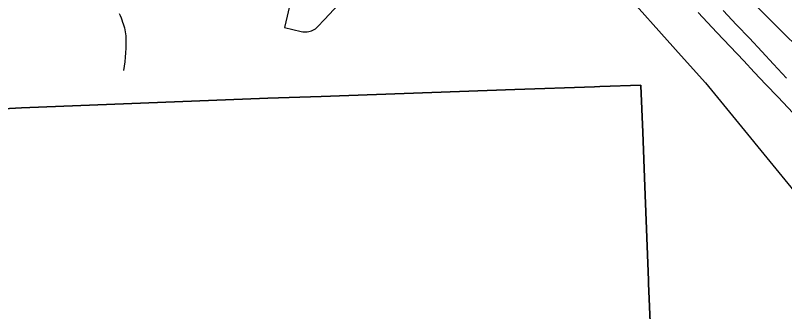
# Model space of a CAD drawing. Extents: x -2233 to 187241, y 4582 to 150524.
# Drawn here: x 89631 to 91854, y 57295 to 58152 of the extents above; entities that cross this region are included whole.
import ezdxf

# ---------------------------------------------------------------- set-up
doc = ezdxf.new("R2010")
doc.units = 0
for name, color, linetype in [('DV_X_Corp_Line', 7, 'Continuous'), ('GE_X_CL_2000', 7, 'Continuous'), ('RW_X_Fee_RW', 7, 'Continuous')]:
    doc.layers.add(name, color=color, linetype=linetype)

msp = doc.modelspace()

# ---------------------------------------------------------------- linework, layer by layer
at = {"layer": 'DV_X_Corp_Line'}
for p, q in [((91074.2, 57937.3), (90514.6, 57917.6)), ((91074.2, 57937.3), (90514.6, 57917.6)), ((90514.6, 57917.6), (91074.2, 57937.3)), ((90514.6, 57917.6), (91074.2, 57937.3)), ((91304.6, 57945.4), (91074.2, 57937.3)), ((91304.6, 57945.4), (91074.2, 57937.3)), ((91074.2, 57937.3), (91304.6, 57945.4)), ((91074.2, 57937.3), (91304.6, 57945.4)), ((91319.6, 57946), (91304.6, 57945.4)), ((91319.6, 57946), (91304.6, 57945.4)), ((91304.6, 57945.4), (91319.6, 57946)), ((91304.6, 57945.4), (91319.6, 57946)), ((91438.2, 57950.1), (91319.6, 57946)), ((91438.2, 57950.1), (91319.6, 57946)), ((91319.6, 57946), (91438.2, 57950.1)), ((91319.6, 57946), (91438.2, 57950.1)), ((91438.3, 57948.6), (91438.2, 57950.1)), ((91438.3, 57948.6), (91438.2, 57950.1)), ((91438.2, 57950.1), (91438.3, 57948.6)), ((91438.2, 57950.1), (91438.3, 57948.6)), ((91443.5, 57814.5), (91438.3, 57948.6)), ((91443.5, 57814.5), (91438.3, 57948.6)), ((91438.3, 57948.6), (91443.5, 57814.5)), ((91438.3, 57948.6), (91443.5, 57814.5)), ((90360.6, 57912.1), (89648.5, 57884.5)), ((90360.6, 57912.1), (89648.5, 57884.5)), ((89648.5, 57884.5), (90360.6, 57912.1)), ((89648.5, 57884.5), (90360.6, 57912.1)), ((90514.6, 57917.6), (90360.6, 57912.1)), ((90514.6, 57917.6), (90360.6, 57912.1)), ((90360.6, 57912.1), (90514.6, 57917.6)), ((90360.6, 57912.1), (90514.6, 57917.6)), ((89648.5, 57884.5), (89544.5, 57878.6)), ((89648.5, 57884.5), (89544.5, 57878.6)), ((89544.5, 57878.6), (89648.5, 57884.5)), ((89544.5, 57878.6), (89648.5, 57884.5)), ((91449.7, 57656.9), (91443.5, 57814.5)), ((91449.7, 57656.9), (91443.5, 57814.5)), ((91443.5, 57814.5), (91449.7, 57656.9)), ((91443.5, 57814.5), (91449.7, 57656.9)), ((91460.3, 57385.7), (91449.7, 57656.9)), ((91460.3, 57385.7), (91449.7, 57656.9)), ((91449.7, 57656.9), (91460.3, 57385.7)), ((91449.7, 57656.9), (91460.3, 57385.7)), ((91460.6, 57376.9), (91460.3, 57385.7)), ((91460.6, 57376.9), (91460.3, 57385.7)), ((91460.3, 57385.7), (91460.6, 57376.9)), ((91460.3, 57385.7), (91460.6, 57376.9)), ((91470.3, 57128.2), (91460.6, 57376.9)), ((91470.3, 57128.2), (91460.6, 57376.9)), ((91460.6, 57376.9), (91470.3, 57128.2)), ((91460.6, 57376.9), (91470.3, 57128.2))]:
    msp.add_line(p, q, dxfattribs=at)
at = {"layer": 'GE_X_CL_2000'}
for points in [[(91889.9, 58062.3), (91852.3, 58098.5), (91811.7, 58138.7), (91771.3, 58179.5)], [(89930.7, 58157.5), (89933.4, 58151.4), (89935.9, 58145.2), (89938.2, 58138.9), (89940.4, 58132.6), (89942.3, 58127.1), (89944.1, 58121.6), (89945.6, 58116), (89947, 58110.4), (89948.1, 58104.7), (89949, 58099), (89949.6, 58093.2), (89950, 58087.5), (89950.3, 58081.7), (89950.2, 58075.9), (89950, 58070.1), (89949.4, 58057), (89948.7, 58044), (89947.7, 58031), (89946.6, 58018), (89945.2, 58005.1), (89943.5, 57992.1)], [(91603.5, 58159.8), (91658, 58102), (91696.4, 58061.6), (91735.5, 58020.2), (91765.7, 57988), (91799.6, 57952.2), (91833.6, 57916.1), (91892.6, 57853.8)], [(91676.1, 58166.2), (91714.7, 58124.4), (91751.8, 58086.1), (91787.4, 58047.3), (91821.4, 58011.3), (91858.7, 57970.6)]]:
    msp.add_lwpolyline(points, dxfattribs=at)
at = {"layer": 'RW_X_Fee_RW'}
for p, q in [((90426.4, 58194.6), (90408.3, 58116.7)), ((90408.3, 58116.7), (90457, 58105.3)), ((91555.1, 58035.3), (91625.3, 57956.7)), ((91625.3, 57956.7), (92003.2, 57492.9))]:
    msp.add_line(p, q, dxfattribs=at)
for points in [[(91228.5, 58401), (91368.3, 58244.4), (91555.1, 58035.3)], [(90504.1, 58119), (90523.8, 58140.2), (90578.3, 58198.7), (90632.9, 58257.2), (90655.8, 58281.9)], [(90457, 58105.3), (90461.2, 58104.5), (90465.4, 58104.1), (90469.7, 58104), (90473.9, 58104.3), (90478.2, 58105), (90482.3, 58106), (90486.4, 58107.4), (90490.3, 58109.1), (90494, 58111.1), (90497.6, 58113.4), (90500.9, 58116.1), (90504.1, 58119)]]:
    msp.add_lwpolyline(points, dxfattribs=at)

doc.saveas('drawing.dxf')
